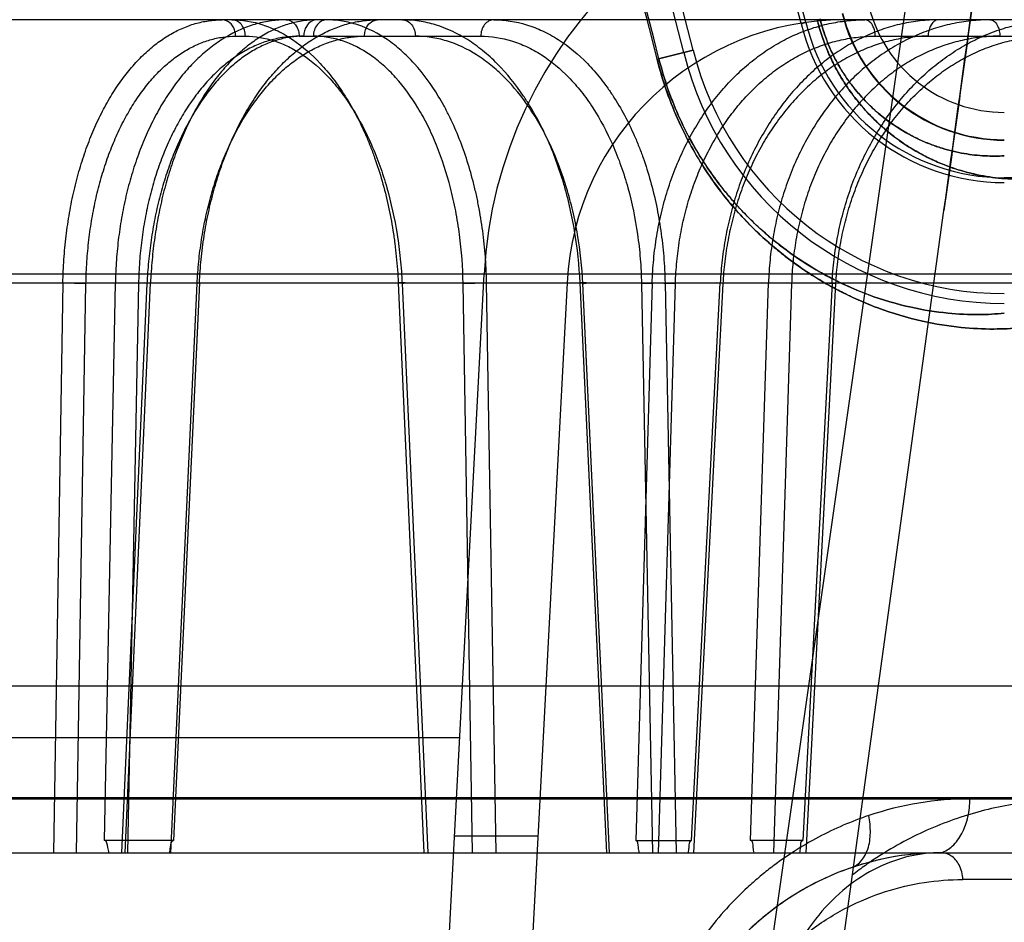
# Model space of a CAD drawing. Header units: millimetres. Extents: x 0 to 297, y 0 to 210.
# Tile 433 of 446: x 243.126 to 243.285, y 161.194 to 161.341. Entities that reach past the tile are written whole.
import ezdxf

# ---------------------------------------------------------------- set-up
doc = ezdxf.new("R2010")
doc.units = ezdxf.units.MM
doc.header["$LTSCALE"] = 16.335
doc.layers.get('0').update_dxf_attribs({"linetype": 'CONTINUOUS'})
for name, color, linetype in [('AXES_REF', 7, 'CONTINUOUS'), ('INTFCLR_1', 7, 'CONTINUOUS'), ('INTFCLR_144815', 7, 'CONTINUOUS'), ('INTFCLR_72935', 7, 'CONTINUOUS')]:
    doc.layers.add(name, color=color, linetype=linetype)

msp = doc.modelspace()

# ---------------------------------------------------------------- linework, layer by layer
at = {"color": 7, "linetype": 'Continuous'}
for radius in [8.7262453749, 8.7255, 8.6696226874]:
    msp.add_circle((241.415033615, 154.4105885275), radius, dxfattribs=at)
msp.add_arc((241.415033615, 154.4105885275), 8.64, 278.2771290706, 261.7228709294, dxfattribs=at)
at = {"layer": 'AXES_REF', "color": 9, "linetype": 'Continuous'}
msp.add_arc((241.415033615, 154.4105885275), 7.9600610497, 94.4118118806, 85.5881881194, dxfattribs=at)
at = {"layer": 'INTFCLR_1', "color": 9, "linetype": 'Continuous'}
for p, q in [((243.2532778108, 161.3401731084), (243.2525135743, 161.3399835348)), ((243.2291984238, 161.3342000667), (243.2350430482, 161.3356498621))]:
    msp.add_line(p, q, dxfattribs=at)
for centre, radius, start, end in [((242.7832852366, 161.2235885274), 0.5439220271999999, 4.2349584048, 43.61014177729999), ((242.7832852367, 161.2235885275), 0.459427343, 13.9313770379, 41.16544983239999), ((242.7832852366, 161.2235885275), 0.4597294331, 13.9313763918, 41.1654492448), ((243.285460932, 161.3481563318), 0.0270771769, 193.9313763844, 270.0000000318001), ((243.285460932, 161.3481563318), 0.0225778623, 193.931376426, 269.9999999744)]:
    msp.add_arc(centre, radius, start, end, dxfattribs=at)
at = {"layer": 'INTFCLR_1', "color": 6, "linetype": 'Continuous'}
for centre, radius, start, end in [((242.7832852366, 161.2235885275), 0.5394259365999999, 10.8985890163, 42.7086480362), ((242.7832852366, 161.2235885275), 0.4834490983, 13.9313766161, 41.16544924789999), ((242.7832852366, 161.2235885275), 0.4842364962, 13.9313763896, 41.16544924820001), ((242.7832852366, 161.2235885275), 0.4654490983, 13.9313761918, 41.1654492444), ((242.7832852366, 161.2235885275), 0.4638621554, 13.9313763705, 41.1654492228), ((243.285460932, 161.3481563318), 0.0331584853, 193.9313762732, 270.0000001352), ((243.285460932, 161.3481563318), 0.0339458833, 193.93137305, 270.0000005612), ((243.285460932, 161.3481563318), 0.0535328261, 193.9313764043, 269.9999999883), ((243.285460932, 161.3481563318), 0.0519458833, 193.9313780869, 270.0000003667)]:
    msp.add_arc(centre, radius, start, end, dxfattribs=at)
at = {"layer": 'INTFCLR_1', "color": 9, "linetype": 'Continuous'}
for points, knots in [([(243.2551279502, 161.340632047), (243.2553432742, 161.3397640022), (243.2558354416, 161.3380661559), (243.2567508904, 161.3356329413), (243.2577973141, 161.3333768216), (243.2589362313, 161.3313169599), (243.260131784, 161.3294589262), (243.2617223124, 161.327297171), (243.2633908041, 161.3253938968), (243.2651041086, 161.3237319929), (243.2667202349, 161.3223132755), (243.2694142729, 161.3202592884), (243.2725931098, 161.3184142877), (243.275722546, 161.3170567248), (243.2785740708, 161.3160546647), (243.2819874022, 161.3152178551), (243.2859124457, 161.314752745), (243.2884359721, 161.3147408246), (243.289646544, 161.3148015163)], [0, 0, 0, 0, 0.0574620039, 0.1134387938, 0.166877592, 0.2171065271, 0.2645507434, 0.3087290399, 0.3894613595, 0.4267760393, 0.4620386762, 0.5275743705, 0.6441857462, 0.6969909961, 0.7465939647, 0.8382414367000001, 0.9221232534, 1, 1, 1, 1]), ([(243.2555946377, 161.3407478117), (243.2557809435, 161.3399967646), (243.2562071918, 161.3385279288), (243.2570003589, 161.3364233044), (243.2579077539, 161.3344723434), (243.2588954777, 161.3326917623), (243.2599325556, 161.3310863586), (243.2613119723, 161.3292197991), (243.2627590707, 161.3275776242), (243.2642447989, 161.3261451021), (243.2656460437, 161.3249231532), (243.2679807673, 161.3231566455), (243.2707335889, 161.3215744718), (243.2734425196, 161.3204161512), (243.2759079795, 161.3195639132), (243.2788573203, 161.3188597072), (243.2822437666, 161.3184811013), (243.2844184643, 161.3184866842), (243.285460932, 161.318546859)], [0, 0, 0, 0, 0.05754868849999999, 0.1136049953, 0.167112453, 0.2174228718, 0.2649197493, 0.309146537, 0.3899516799, 0.4273016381, 0.4625873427, 0.5281651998, 0.6447842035, 0.6975091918, 0.7471243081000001, 0.8386489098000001, 0.9223420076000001, 1, 1, 1, 1]), ([(243.2291984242, 161.3342000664), (243.2296443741, 161.3324022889), (243.2306805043, 161.3289395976), (243.2326541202, 161.3240484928), (243.2349015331, 161.3196393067), (243.2373203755, 161.3157247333), (243.2398074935, 161.3123083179), (243.2430146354, 161.3084918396), (243.2463032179, 161.3052425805), (243.249617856, 161.3024911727), (243.2526807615, 161.3002097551), (243.2563947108, 161.2978426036), (243.2607326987, 161.2955985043), (243.2659124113, 161.2934348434), (243.27178432, 161.2916909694), (243.2781212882, 161.2906613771), (243.2834453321, 161.2903927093), (243.2866561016, 161.2905448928), (243.2880952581, 161.2906853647)], [0, 0, 0, 0, 0.06983020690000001, 0.1360165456, 0.1985856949, 0.2561722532, 0.3093207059, 0.3577512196, 0.4440024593, 0.4831205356, 0.5200948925, 0.5879287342, 0.6488908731, 0.7039975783, 0.7993757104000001, 0.8790225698, 0.9454860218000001, 1, 1, 1, 1]), ([(243.2294916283, 161.3342727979), (243.2299153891, 161.3325643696), (243.2309003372, 161.3292738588), (243.2327769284, 161.3246265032), (243.2349142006, 161.320437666), (243.2372147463, 161.3167191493), (243.2395801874, 161.3134745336), (243.2426304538, 161.3098509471), (243.2457579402, 161.3067670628), (243.2489099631, 161.3041568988), (243.2518226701, 161.3019933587), (243.2553533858, 161.2997501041), (243.2594774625, 161.2976256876), (243.2643997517, 161.2955804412), (243.2699790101, 161.2939370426), (243.2759967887, 161.2929764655), (243.2810503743, 161.2927372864), (243.2840958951, 161.2928967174), (243.285460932, 161.2930348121)], [0, 0, 0, 0, 0.0698671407, 0.1360883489, 0.1986819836, 0.2562926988, 0.3094735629, 0.3579124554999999, 0.4441892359, 0.4833221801, 0.5202930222, 0.5881501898, 0.6490914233, 0.7042036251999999, 0.7995434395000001, 0.8791525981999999, 0.9455413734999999, 1, 1, 1, 1])]:
    msp.add_open_spline(points, degree=3, knots=knots, dxfattribs=at)
at = {"layer": 'INTFCLR_144815', "color": 9, "linetype": 'Continuous'}
for p, q in [((243.3513326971, 161.9152143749), (243.1881224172, 160.7740740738)), ((243.3624388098, 161.3405885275), (242.2998029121, 161.3405885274)), ((243.1608839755, 161.337935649), (243.1624537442, 161.337935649)), ((243.1711793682, 161.337935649), (243.200604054, 161.337935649)), ((243.2645444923, 161.337935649), (243.3171466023, 161.337935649)), ((243.1930183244, 160.7106071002), (243.275686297, 161.3096670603)), ((243.4618767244, 161.2993567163), (242.1883356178, 161.2993567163)), ((242.2666078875, 161.2979436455), (243.4021428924, 161.2979436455)), ((243.13288701, 161.2979436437), (243.131352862, 161.2055885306)), ((243.135097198, 161.2055885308), (243.1366241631, 161.2978494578)), ((243.1396328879, 161.2075519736), (243.1413800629, 161.2979436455)), ((243.1465110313, 161.2978494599), (243.1423783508, 161.2055885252)), ((243.1429474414, 161.205588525), (243.1470788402, 161.2979436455)), ((243.1451429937, 161.2978494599), (243.1433653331, 161.2055885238)), ((243.150359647, 161.2055885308), (243.1546403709, 161.2978494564)), ((243.1550100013, 161.2979436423), (243.1508213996, 161.2075519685)), ((243.1872300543, 161.2979436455), (243.1913954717, 161.2055885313)), ((243.1878569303, 161.2978494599), (243.1920128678, 161.2055885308)), ((243.1977437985, 161.2978494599), (243.2015400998, 161.2979436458)), ((243.1992940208, 161.2055885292), (243.1977437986, 161.2978494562)), ((243.2030867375, 161.2055885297), (243.2015400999, 161.297943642)), ((243.2210262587, 161.2055885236), (243.2167092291, 161.2979436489)), ((243.221447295, 161.205588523), (243.2171397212, 161.2978494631)), ((243.2283926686, 161.2979436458), (243.2257161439, 161.2075519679)), ((243.22665143, 161.2978494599), (243.230469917, 161.2979436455)), ((243.22665143, 161.2978494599), (243.2284532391, 161.2055885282)), ((243.2294338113, 161.2055885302), (243.2321610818, 161.2978494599)), ((243.230469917, 161.2979436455), (243.2322686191, 161.2055885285)), ((243.2347764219, 161.2075519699), (243.2394299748, 161.2979436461)), ((243.2398519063, 161.2978494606), (243.2350976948, 161.2055885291)), ((243.2443451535, 161.2075519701), (243.2472372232, 161.2979436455)), ((243.2509811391, 161.2978494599), (243.2480335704, 161.2055885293)), ((243.2575460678, 161.2979436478), (243.2528074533, 161.2075519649)), ((243.2533236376, 161.2055885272), (243.2581643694, 161.2978494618)), ((243.1972033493, 161.2242167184), (242.3693671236, 161.2242167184)), ((243.5418815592, 161.2145099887), (243.0897510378, 161.2145099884)), ((243.568879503, 161.2142743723), (243.1006427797, 161.2142743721)), ((243.2798927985, 161.2143060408), (243.3283136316, 161.2143060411)), ((242.0766476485, 161.2055885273), (243.5328819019, 161.2055885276)), ((243.4634203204, 161.2012455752), (243.2787345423, 161.2012455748))]:
    msp.add_line(p, q, dxfattribs=at)
at = {"layer": 'INTFCLR_144815', "color": 6, "linetype": 'Continuous'}
for p, q in [((243.1702852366, 160.7105885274), (243.2011412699, 161.2993567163)), ((243.1328870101, 161.2979436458), (243.1366241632, 161.2978494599)), ((243.1451429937, 161.2978494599), (243.1413800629, 161.2979436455)), ((243.1550100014, 161.2979436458), (243.1540853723, 161.2979245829)), ((243.2145857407, 161.2979436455), (243.1837850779, 160.7102319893)), ((243.2283926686, 161.2979436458), (243.2321610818, 161.2978494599)), ((243.2398519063, 161.2978494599), (243.2388884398, 161.2979369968)), ((243.2509811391, 161.2978494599), (243.2472372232, 161.2979436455)), ((243.2570763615, 161.2979311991), (243.2581643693, 161.2978494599)), ((243.2913696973, 161.2325885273), (242.3409561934, 161.2325885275)), ((243.1963704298, 161.2083236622), (243.2098889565, 161.2083236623)), ((243.1508214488, 161.2075519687), (243.1396329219, 161.2075519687)), ((243.2257161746, 161.2075519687), (243.2347764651, 161.2075519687)), ((243.252807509, 161.2075519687), (243.2443451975, 161.2075519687))]:
    msp.add_line(p, q, dxfattribs=at)
for centre, radius, start, end in [((243.2730425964, 161.2955885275), 0.07200000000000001, 89.99999998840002, 176.9999999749), ((243.2595240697, 161.2955885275), 0.045, 90.0000000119, 176.9999999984)]:
    msp.add_arc(centre, radius, start, end, dxfattribs=at)
at = {"layer": 'INTFCLR_144815', "color": 9, "linetype": 'Continuous'}
for centre, radius, start, end in [((243.279897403, 161.1630160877), 0.0512899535, 90.00514370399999, 108.6480614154), ((243.2752484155, 161.1605885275), 0.045, 90.000000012, 176.0000000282)]:
    msp.add_arc(centre, radius, start, end, dxfattribs=at)
at = {"layer": 'INTFCLR_144815', "color": 7, "linetype": 'Continuous'}
for points, knots in [([(243.3513326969, 161.9152143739), (243.3516979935, 161.9152215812), (243.3518975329, 161.9141590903), (243.3520316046, 161.9131961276), (243.3520959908, 161.9120472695), (243.3521277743, 161.9107674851), (243.3521256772, 161.9093626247), (243.3520935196, 161.9077661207), (243.3520379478, 161.9061213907), (243.3519710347, 161.9046226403), (243.3519014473, 161.9032722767), (243.3518319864, 161.9020406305), (243.351745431, 161.9006263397), (243.351646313, 161.8991231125), (243.3515359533, 161.8975485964), (243.3514138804, 161.8958929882), (243.351269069, 161.8940196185), (243.3510969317, 161.89189107), (243.3509024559, 161.889585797), (243.3506830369, 161.887079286), (243.3504353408, 161.8843432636), (243.3501573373, 161.8813690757), (243.3498449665, 161.8781210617), (243.3494898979, 161.8745245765), (243.3490873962, 161.8705505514), (243.3486390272, 161.86622612), (243.348137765, 161.8614927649), (243.3475555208, 161.8561053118), (243.3469101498, 161.8502516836), (243.3461916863, 161.8438499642), (243.3453860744, 161.8367875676), (243.3444482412, 161.8286979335), (243.343389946, 161.8197102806), (243.3421846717, 161.8096199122), (243.3408188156, 161.7983411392), (243.339238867, 161.7854656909), (243.3374436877, 161.7710172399), (243.335393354, 161.7547070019), (243.3330668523, 161.7364005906), (243.3304943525, 161.7163628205), (243.3276781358, 161.6946250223), (243.3246668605, 161.6715699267), (243.3214370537, 161.6470216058), (243.3180372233, 161.6213492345), (243.3144762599, 161.5946169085), (243.3107762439, 161.5669849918), (243.3069096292, 161.538243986), (243.3028510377, 161.5082054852), (243.2986281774, 161.4770757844), (243.2942976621, 161.4452692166), (243.2898766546, 161.4129057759), (243.2853271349, 161.3797039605), (243.2805814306, 161.3451712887), (243.2773455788, 161.3216911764), (243.2756862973, 161.3096670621)], [0, 0, 0, 0, 0.0017950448, 0.0035513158, 0.0054803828, 0.007243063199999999, 0.0098972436, 0.012360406, 0.0150941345, 0.0179803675, 0.0197314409, 0.0217371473, 0.0240410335, 0.0266927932, 0.0291384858, 0.0317955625, 0.0348488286, 0.0383697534, 0.04228720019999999, 0.0462147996, 0.0507312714, 0.0557841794, 0.06089060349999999, 0.0667623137, 0.0735395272, 0.0805147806, 0.08812203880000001, 0.0969244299, 0.1071373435, 0.1170550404, 0.1285733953, 0.1420597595, 0.1570654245, 0.1730346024, 0.1919859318, 0.2128826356, 0.236765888, 0.2635166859, 0.2936451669, 0.3274283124, 0.3627698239, 0.4013350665, 0.4416596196, 0.4844146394, 0.5285641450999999, 0.5741551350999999, 0.6213813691, 0.6710402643, 0.7230746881, 0.7757217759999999, 0.8287470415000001, 0.8835523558, 0.9403659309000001, 1, 1, 1, 1]), ([(243.2756862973, 161.3096670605), (243.2771981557, 161.3206191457), (243.2800327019, 161.3411873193), (243.2840236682, 161.3702054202), (243.2875313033, 161.3957694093), (243.2906323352, 161.4184185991), (243.2933938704, 161.4386295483), (243.2958573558, 161.4566938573), (243.2980836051, 161.4730473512), (243.3001213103, 161.4880422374), (243.3019812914, 161.5017539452), (243.3036534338, 161.5141020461), (243.305132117, 161.5250387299), (243.3064504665, 161.5348034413), (243.307627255, 161.5435315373), (243.3086739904, 161.5513058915), (243.3096072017, 161.5582454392), (243.3104447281, 161.5644802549), (243.3111911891, 161.5700426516), (243.3118696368, 161.5751026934), (243.3124752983, 161.5796234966), (243.3130171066, 161.5836706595), (243.3135079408, 161.587339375), (243.3139533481, 161.5906705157), (243.3143597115, 161.5937113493), (243.3147260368, 161.5964538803), (243.3150613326, 161.5989652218), (243.3153685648, 161.6012673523), (243.3156491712, 161.6033707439), (243.3159156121, 161.6053686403), (243.3161646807, 161.6072369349), (243.3163738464, 161.6088064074), (243.3165912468, 161.6104380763), (243.3167403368, 161.6115573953), (243.316838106, 161.612291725)], [0, 0, 0, 0, 0.1086009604, 0.2039477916, 0.2877238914, 0.3620651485, 0.4285031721, 0.4880977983, 0.5411506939, 0.5906228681, 0.6367442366, 0.6770723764, 0.71302358, 0.7451511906, 0.7738599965, 0.7995341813, 0.8222066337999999, 0.8426397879, 0.8613279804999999, 0.8773350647, 0.8927886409, 0.9061319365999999, 0.9174444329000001, 0.9291470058, 0.9391444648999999, 0.9475796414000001, 0.9563257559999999, 0.9640319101, 0.9703936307, 0.9771701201, 0.9838307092, 0.9889079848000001, 0.9927231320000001, 1, 1, 1, 1]), ([(243.2752483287, 161.2055885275), (243.2723774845, 161.2055885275), (243.2680212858, 161.2051696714), (243.2630710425, 161.203953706), (243.260238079, 161.2030313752), (243.2573876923, 161.2019421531), (243.2538567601, 161.2002725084), (243.2497314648, 161.1977633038), (243.2463769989, 161.1951826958), (243.2437453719, 161.1927637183), (243.2418778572, 161.1908540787), (243.2406565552, 161.1896285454), (243.2401642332, 161.1890243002)], [0, 0, 0, 0, 0.2151903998, 0.3254198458, 0.3816342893, 0.4384111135, 0.5540668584, 0.6738371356, 0.7996837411, 0.8705986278, 0.9415769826, 1, 1, 1, 1])]:
    msp.add_open_spline(points, degree=3, knots=knots, dxfattribs=at)
at = {"layer": 'INTFCLR_144815', "color": 6, "linetype": 'Continuous'}
for points, knots in [([(243.1328869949, 161.2979436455), (243.1329091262, 161.2992153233), (243.1330170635, 161.3017579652), (243.1333713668, 161.3055477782), (243.1339184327, 161.3092836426), (243.1346512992, 161.3129095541), (243.1355592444, 161.3163849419), (243.1366306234, 161.3196865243), (243.1378613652, 161.3228107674), (243.1392461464, 161.3257437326), (243.1407710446, 161.3284559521), (243.1424224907, 161.3309269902), (243.1441885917, 161.3331438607), (243.1460633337, 161.335099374), (243.1480318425, 161.3367763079), (243.1500749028, 161.3381592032), (243.1521702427, 161.3392378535), (243.1543088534, 161.3400124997), (243.1564886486, 161.3404829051), (243.1579632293, 161.3405885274), (243.1586999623, 161.3405885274)], [0, 0, 0, 0, 0.0700699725, 0.1401357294, 0.2096107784, 0.2779828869, 0.3438305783, 0.4073959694, 0.4690980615, 0.5287008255, 0.5859448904, 0.6403606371, 0.6922650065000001, 0.7418979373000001, 0.7893762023, 0.8344645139, 0.8775150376, 0.9188803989, 0.9594118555, 1, 1, 1, 1]), ([(243.1690813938, 161.3405885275), (243.1682792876, 161.3405885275), (243.1666589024, 161.3404784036), (243.1642480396, 161.33998126), (243.161866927, 161.3391507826), (243.1595527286, 161.3379987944), (243.1573303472, 161.3365441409), (243.1552115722, 161.3348037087), (243.1532003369, 161.3327848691), (243.1513074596, 161.3304989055), (243.1495528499, 161.3279718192), (243.1479478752, 161.325225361), (243.1464998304, 161.3222778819), (243.1452137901, 161.3191410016), (243.1441020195, 161.31584442), (243.143173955, 161.3124221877), (243.1424352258, 161.3089112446), (243.141884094, 161.3053245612), (243.1415197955, 161.3016626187), (243.141405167, 161.2991919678), (243.1413800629, 161.2979436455)], [0, 0, 0, 0, 0.0431874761, 0.08713207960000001, 0.1321593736, 0.1785828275, 0.2259719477, 0.2748702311, 0.3259539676, 0.3791729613, 0.4344645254, 0.4914176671, 0.5502883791, 0.6111389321, 0.6738277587, 0.7374862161, 0.8019459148, 0.8669041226, 0.9327735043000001, 1, 1, 1, 1]), ([(243.1740870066, 161.3405885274), (243.1733342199, 161.3405885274), (243.1718089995, 161.3404774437), (243.1695379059, 161.339978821), (243.1672882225, 161.3391472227), (243.1650940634, 161.3379946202), (243.1629779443, 161.3365398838), (243.1609509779, 161.334799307), (243.159017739, 161.3327804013), (243.1571887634, 161.3304945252), (243.1554829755, 161.3279674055), (243.1539113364, 161.3252210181), (243.152481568, 161.3222734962), (243.1511988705, 161.3191363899), (243.1500755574, 161.3158395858), (243.1491208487, 161.3124174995), (243.1483410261, 161.3089079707), (243.1477353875, 161.3053235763), (243.1473029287, 161.3016636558), (243.147133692, 161.2991928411), (243.1470788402, 161.2979436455)], [0, 0, 0, 0, 0.0411067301, 0.0831661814, 0.1265690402, 0.1716805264, 0.2181575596, 0.2664977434, 0.3173216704, 0.3705744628, 0.4261667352, 0.4836460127, 0.5432196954, 0.604927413, 0.6686008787, 0.7333013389, 0.7988331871, 0.864827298, 0.9317205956, 1, 1, 1, 1]), ([(243.1550100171, 161.2979436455), (243.1550680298, 161.2992166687), (243.1552522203, 161.3017620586), (243.15573426, 161.3055520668), (243.1564220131, 161.3092870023), (243.1573066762, 161.3129121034), (243.1583749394, 161.3163880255), (243.159614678, 161.3196922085), (243.1610215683, 161.3228193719), (243.1625890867, 161.3257544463), (243.1643006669, 161.3284673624), (243.1661409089, 161.3309383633), (243.1680972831, 161.333154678), (243.1701632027, 161.33510917), (243.1723217, 161.3367843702), (243.1745509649, 161.3381650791), (243.1768261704, 161.3392412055), (243.1791381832, 161.3400135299), (243.1814858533, 161.3404827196), (243.18307038, 161.3405885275), (243.183862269, 161.3405885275)], [0, 0, 0, 0, 0.0680187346, 0.1361392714, 0.2038252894, 0.2706156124, 0.3351967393, 0.397803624, 0.4588624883, 0.5180930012, 0.5752619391, 0.6299159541, 0.6823660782, 0.7328580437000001, 0.7814916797, 0.8279517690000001, 0.8725425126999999, 0.9155298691, 0.9577325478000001, 1, 1, 1, 1]), ([(243.2283926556, 161.2979436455), (243.228431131, 161.2992167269), (243.2285926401, 161.3017644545), (243.2290895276, 161.3055576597), (243.2298413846, 161.3092958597), (243.230838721, 161.3129240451), (243.2320671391, 161.316402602), (243.2335119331, 161.3197090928), (243.2351689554, 161.3228409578), (243.2370286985, 161.3257787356), (243.2390716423, 161.3284926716), (243.2412773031, 161.3309613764), (243.2436324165, 161.3331751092), (243.2461293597, 161.3351272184), (243.2487464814, 161.3367993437), (243.2514579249, 161.3381765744), (243.254231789, 161.3392486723), (243.2570567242, 161.3400173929), (243.2599317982, 161.3404838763), (243.2618716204, 161.3405885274), (243.2628455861, 161.3405885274)], [0, 0, 0, 0, 0.0631976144, 0.1265589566, 0.1896844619, 0.2522453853, 0.3131073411, 0.3725758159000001, 0.4311278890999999, 0.4887472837, 0.5449165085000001, 0.599488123, 0.6528112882, 0.7050835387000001, 0.7565270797, 0.8066698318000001, 0.8557317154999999, 0.9038293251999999, 0.9516729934, 1, 1, 1, 1]), ([(243.274814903, 161.3405885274), (243.2738218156, 161.3405885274), (243.27182002, 161.3404787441), (243.2688327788, 161.3399842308), (243.2658720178, 161.3391577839), (243.2629827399, 161.3380100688), (243.260196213, 161.3365592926), (243.2575286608, 161.3348221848), (243.2549857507, 161.3328057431), (243.2525815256, 161.3305209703), (243.250341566, 161.3279939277), (243.248280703, 161.3252468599), (243.2464091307, 161.3222982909), (243.2447335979, 161.3191598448), (243.2432699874, 161.315861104), (243.2420304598, 161.3124364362), (243.2410229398, 161.3089230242), (243.2402464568, 161.3053338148), (243.2397000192, 161.3016694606), (243.2394935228, 161.2991935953), (243.2394299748, 161.2979436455)], [0, 0, 0, 0, 0.0489165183, 0.09851922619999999, 0.1488646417, 0.2000363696, 0.2513763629, 0.3033548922, 0.3566009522, 0.4110109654, 0.4665169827, 0.5227420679, 0.579989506, 0.6383742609, 0.6978243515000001, 0.7575985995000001, 0.8176298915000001, 0.8777250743, 0.938351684, 1, 1, 1, 1]), ([(243.2831529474, 161.3405885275), (243.2821218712, 161.3405885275), (243.2800467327, 161.3404792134), (243.2769525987, 161.3399853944), (243.2738922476, 161.3391597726), (243.2709120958, 161.338012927), (243.2680446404, 161.3365627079), (243.2653066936, 161.3348259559), (243.2627037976, 161.3328097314), (243.2602502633, 161.3305249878), (243.2579723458, 161.3279977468), (243.2558853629, 161.3252501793), (243.2539993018, 161.3223010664), (243.252320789, 161.3191620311), (243.2508657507, 161.315862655), (243.2496465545, 161.3124372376), (243.2486707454, 161.3089230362), (243.2479363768, 161.3053331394), (243.2474423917, 161.3016681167), (243.2472779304, 161.2991929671), (243.2472372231, 161.2979436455)], [0, 0, 0, 0, 0.0502737, 0.1011002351, 0.1525041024, 0.2045410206, 0.2565222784, 0.3089261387, 0.3623936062, 0.4168290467, 0.4721774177, 0.5280823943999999, 0.5848720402, 0.6426851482, 0.7014740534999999, 0.7605299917, 0.8198131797, 0.8791592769, 0.9390526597, 1, 1, 1, 1]), ([(243.2575460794, 161.2979436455), (243.2576121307, 161.2992177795), (243.2578324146, 161.3017681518), (243.2584276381, 161.3055620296), (243.2592880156, 161.3093007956), (243.2604024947, 161.312929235), (243.2617544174, 161.3164079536), (243.2633283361, 161.3197145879), (243.2651201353, 161.3228464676), (243.2671194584, 161.3257839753), (243.2693050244, 161.3284973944), (243.2716548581, 161.3309655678), (243.2741551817, 161.3331786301), (243.2767979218, 161.3351299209), (243.2795599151, 161.3368011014), (243.2824136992, 161.3381775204), (243.2853259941, 161.3392490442), (243.2882852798, 161.3400173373), (243.2912906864, 161.3404836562), (243.2933159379, 161.3405885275), (243.2943322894, 161.3405885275)], [0, 0, 0, 0, 0.0617823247, 0.1238447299, 0.1858195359, 0.247403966, 0.3074912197, 0.3663888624, 0.4245774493, 0.4820469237, 0.5382776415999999, 0.5931090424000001, 0.6468783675, 0.699766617, 0.7519718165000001, 0.8029757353, 0.8529596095, 0.9020028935, 0.950783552, 1, 1, 1, 1]), ([(243.1465110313, 161.2978494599), (243.1463482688, 161.2978639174), (243.1455219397, 161.2980064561), (243.1467287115, 161.2979509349), (243.1470788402, 161.2979436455)], [0, 0, 0, 0, 0.3181480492, 1, 1, 1, 1]), ([(243.1403445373, 161.2055885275), (243.1402922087, 161.2058659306), (243.1401150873, 161.2064418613), (243.140051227, 161.2075519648), (243.1396329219, 161.2075519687)], [0, 0, 0, 0, 0.4029335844, 1, 1, 1, 1]), ([(243.1501659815, 161.2055885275), (243.1502137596, 161.2058806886), (243.1503747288, 161.2064473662), (243.1504227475, 161.2075519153), (243.1508214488, 161.2075519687)], [0, 0, 0, 0, 0.4261171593, 1, 1, 1, 1]), ([(243.226304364, 161.2055885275), (243.2262582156, 161.205880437), (243.2260911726, 161.2064334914), (243.226107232, 161.2075519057), (243.2257161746, 161.2075519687)], [0, 0, 0, 0, 0.4304372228, 1, 1, 1, 1]), ([(243.2342576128, 161.2055885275), (243.2342927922, 161.2058653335), (243.2344421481, 161.2064179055), (243.2343755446, 161.207551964), (243.2347764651, 161.2075519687)], [0, 0, 0, 0, 0.4103703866, 1, 1, 1, 1]), ([(243.2448982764, 161.2055885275), (243.2448569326, 161.2058654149), (243.2446924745, 161.2064188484), (243.2447479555, 161.2075519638), (243.2443451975, 161.2075519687)], [0, 0, 0, 0, 0.4100643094, 1, 1, 1, 1]), ([(243.2523266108, 161.2055885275), (243.2523607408, 161.2058801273), (243.2525080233, 161.2064225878), (243.2524244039, 161.2075519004), (243.252807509, 161.2075519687)], [0, 0, 0, 0, 0.4338589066, 1, 1, 1, 1])]:
    msp.add_open_spline(points, degree=3, knots=knots, dxfattribs=at)
at = {"layer": 'INTFCLR_144815', "color": 9, "linetype": 'Continuous'}
for points, knots in [([(243.1608839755, 161.337935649), (243.1608800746, 161.3382118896), (243.1608064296, 161.3387488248), (243.1605018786, 161.3394830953), (243.1599006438, 161.3402626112), (243.15916753, 161.3405885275), (243.1586999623, 161.3405885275)], [0, 0, 0, 0, 0.2204573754, 0.4271687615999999, 0.6268889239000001, 1, 1, 1, 1]), ([(243.160269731, 161.3405885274), (243.1619545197, 161.3405885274), (243.1645384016, 161.340154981), (243.1673373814, 161.3389982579), (243.1689289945, 161.3381406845), (243.1713897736, 161.3365938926), (243.1740584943, 161.3342339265), (243.1763833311, 161.3314595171), (243.177685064, 161.3296703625), (243.1796424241, 161.326713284), (243.1813154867, 161.3234801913), (243.1827307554, 161.3200617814), (243.1836469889, 161.3176138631), (243.185077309, 161.3131196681), (243.1860929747, 161.3084455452), (243.1866868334, 161.3043324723), (243.1870126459, 161.3015052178), (243.1871669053, 161.2993707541), (243.1872300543, 161.2979436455)], [0, 0, 0, 0, 0.0921205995, 0.1402279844, 0.1652391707, 0.1908878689, 0.29907158, 0.3579245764, 0.3886717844, 0.4199967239, 0.5517927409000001, 0.5866770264, 0.6223092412, 0.6946708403, 0.8444081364, 0.8830678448, 0.9218924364, 1, 1, 1, 1]), ([(243.1624537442, 161.337935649), (243.1624490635, 161.3382671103), (243.1623392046, 161.3389423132), (243.1618695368, 161.3398329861), (243.1611356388, 161.340445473), (243.1605422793, 161.3405885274), (243.160269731, 161.3405885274)], [0, 0, 0, 0, 0.2633875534, 0.5341311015, 0.7834477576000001, 1, 1, 1, 1]), ([(243.1690813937, 161.3405885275), (243.1694041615, 161.3405885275), (243.1700939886, 161.3403683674), (243.1707476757, 161.3396320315), (243.171098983, 161.3387801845), (243.1711754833, 161.3382220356), (243.1711793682, 161.337935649)], [0, 0, 0, 0, 0.2610990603, 0.5502597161, 0.7683097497, 1, 1, 1, 1]), ([(243.1740870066, 161.3405885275), (243.1737520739, 161.3405885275), (243.1730421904, 161.3403736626), (243.1723553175, 161.3396379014), (243.1719872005, 161.33878239), (243.1719070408, 161.3382222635), (243.1719029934, 161.337935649)], [0, 0, 0, 0, 0.266393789, 0.5562745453, 0.7720140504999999, 1, 1, 1, 1]), ([(243.1756567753, 161.3405885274), (243.175384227, 161.3405885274), (243.1747908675, 161.340445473), (243.1740569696, 161.3398329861), (243.1735873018, 161.3389423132), (243.1734774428, 161.3382671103), (243.1734727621, 161.337935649)], [0, 0, 0, 0, 0.2165522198, 0.465868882, 0.7366124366, 1, 1, 1, 1]), ([(243.2015401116, 161.2979436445), (243.2014905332, 161.3007593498), (243.2011850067, 161.3049540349), (243.2004078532, 161.3097709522), (243.199849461, 161.3124507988), (243.198926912, 161.3162782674), (243.1975414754, 161.3205568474), (243.1957344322, 161.3245743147), (243.1946191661, 161.3267046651), (243.1929456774, 161.3296039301), (243.1910184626, 161.3322702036), (243.1888215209, 161.3345771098), (243.1873838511, 161.3359268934), (243.1848381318, 161.3379345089), (243.1819766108, 161.3394122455), (243.1794406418, 161.3401426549), (243.1777730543, 161.3404843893), (243.1765004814, 161.3405885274), (243.1756567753, 161.3405885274)], [0, 0, 0, 0, 0.1551001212, 0.2309788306, 0.2686075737, 0.3058323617, 0.447819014, 0.5153601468, 0.5482489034, 0.5802044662, 0.6997574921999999, 0.7279961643, 0.7556042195, 0.8082937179, 0.906320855, 0.9300781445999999, 0.9535325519, 1, 1, 1, 1]), ([(243.1817642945, 161.337935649), (243.181768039, 161.3382116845), (243.1818382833, 161.3387467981), (243.1821299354, 161.3394798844), (243.1827004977, 161.3402545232), (243.1834104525, 161.3405885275), (243.1838622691, 161.3405885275)], [0, 0, 0, 0, 0.224093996, 0.4331598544, 0.633235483, 1, 1, 1, 1]), ([(243.2167092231, 161.2979436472), (243.2165796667, 161.3007649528), (243.2161377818, 161.3049665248), (243.2151783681, 161.3097747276), (243.2145097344, 161.3124526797), (243.2134172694, 161.3162913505), (243.2118150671, 161.3205761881), (243.2097823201, 161.324579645), (243.2085349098, 161.3267070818), (243.2066599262, 161.3296197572), (243.2045249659, 161.3322846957), (243.2021280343, 161.334579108), (243.2005529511, 161.3359309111), (243.1977661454, 161.3379456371), (243.1946789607, 161.339414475), (243.1919583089, 161.3401427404), (243.190168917, 161.3404841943), (243.1888073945, 161.3405885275), (243.1879046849, 161.3405885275)], [0, 0, 0, 0, 0.150927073, 0.2250456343, 0.2618864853, 0.2983944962, 0.4383280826, 0.5053588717, 0.53813187, 0.5700682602, 0.6904940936, 0.7191856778, 0.7473372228, 0.8013450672, 0.9027166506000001, 0.927389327, 0.9517599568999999, 1, 1, 1, 1]), ([(243.1879046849, 161.3405885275), (243.1881670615, 161.3405885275), (243.1887426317, 161.340442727), (243.1894459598, 161.3398266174), (243.18989351, 161.3389383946), (243.1899981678, 161.3382667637), (243.1900026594, 161.337935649)], [0, 0, 0, 0, 0.2120103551, 0.4595230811, 0.7324219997, 1, 1, 1, 1]), ([(243.2027020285, 161.3405885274), (243.2024396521, 161.3405885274), (243.2018640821, 161.3404427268), (243.2011607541, 161.3398266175), (243.2007132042, 161.3389383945), (243.2006085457, 161.3382667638), (243.2006040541, 161.337935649)], [0, 0, 0, 0, 0.2120102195, 0.4595229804, 0.7324219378, 1, 1, 1, 1]), ([(243.2027020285, 161.3405885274), (243.2044994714, 161.3405885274), (243.2072433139, 161.3401633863), (243.2102349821, 161.339001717), (243.2119234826, 161.338142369), (243.2145040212, 161.336606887), (243.2173053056, 161.3342538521), (243.2197392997, 161.331464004), (243.2210897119, 161.3296720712), (243.2231036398, 161.3267241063), (243.2248150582, 161.3234883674), (243.2262437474, 161.3200625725), (243.2271597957, 161.3176153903), (243.2285710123, 161.3131228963), (243.2295352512, 161.3084452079), (243.2300606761, 161.3043321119), (243.2303334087, 161.3015041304), (243.2304409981, 161.2993699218), (243.2304699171, 161.2979436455)], [0, 0, 0, 0, 0.0967659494, 0.1466539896, 0.1724019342, 0.1986761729, 0.308236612, 0.3671749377, 0.3978274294, 0.4289742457, 0.5593456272, 0.5937296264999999, 0.6288132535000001, 0.6999763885, 0.8470702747, 0.8850494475, 0.9232001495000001, 1, 1, 1, 1]), ([(243.2645444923, 161.337935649), (243.2645414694, 161.3382108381), (243.2644857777, 161.3387391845), (243.2642229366, 161.3395631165), (243.2637395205, 161.3403139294), (243.2631253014, 161.3405885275), (243.2628455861, 161.3405885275)], [0, 0, 0, 0, 0.2411050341, 0.4612735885, 0.7549441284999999, 1, 1, 1, 1]), ([(243.2748149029, 161.3405885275), (243.2745479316, 161.3405885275), (243.2739530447, 161.3403365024), (243.2734564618, 161.3396049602), (243.2731791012, 161.3387710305), (243.2731191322, 161.3382210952), (243.2731159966, 161.337935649)], [0, 0, 0, 0, 0.2337804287, 0.5201910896, 0.7500264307, 1, 1, 1, 1]), ([(243.2831529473, 161.3405885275), (243.2834044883, 161.3405885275), (243.2839716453, 161.3403249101), (243.2844234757, 161.3395976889), (243.2846813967, 161.338768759), (243.2847367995, 161.338220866), (243.2847397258, 161.337935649)], [0, 0, 0, 0, 0.2252464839, 0.5111234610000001, 0.7445843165, 1, 1, 1, 1]), ([(243.1366241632, 161.2978494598), (243.1366437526, 161.2990335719), (243.1367410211, 161.3013921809), (243.1370627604, 161.3048992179), (243.1375582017, 161.3083421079), (243.1382226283, 161.311695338), (243.1390517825, 161.3149340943), (243.1400399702, 161.3180353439), (243.1411798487, 161.3209779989), (243.1424640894, 161.3237415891), (243.1438830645, 161.3263070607), (243.1454280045, 161.3286556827), (243.1470872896, 161.3307713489), (243.1488505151, 161.3326384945), (243.1507053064, 161.3342442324), (243.1526396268, 161.3355762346), (243.1546397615, 161.3366237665), (243.1566902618, 161.3373786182), (243.1587769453, 161.3378348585), (243.1601845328, 161.3379355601), (243.1608839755, 161.337935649)], [0, 0, 0, 0, 0.0693988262, 0.1382651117, 0.2062916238, 0.2731385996, 0.3384897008, 0.4021006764, 0.4637639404, 0.5232925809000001, 0.5805438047, 0.6354114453, 0.6878556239, 0.7379044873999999, 0.7856731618, 0.8313543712, 0.8752258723, 0.9176396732, 0.9590124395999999, 1, 1, 1, 1]), ([(243.1711793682, 161.337935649), (243.1704309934, 161.3379356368), (243.1689252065, 161.3378345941), (243.1666905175, 161.3373795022), (243.1644929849, 161.3366240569), (243.1623494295, 161.3355765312), (243.1602760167, 161.3342446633), (243.1582874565, 161.3326387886), (243.156396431, 161.3307712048), (243.1546159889, 161.3286547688), (243.152957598, 161.3263050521), (243.1514339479, 161.3237383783), (243.1500545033, 161.3209737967), (243.1488293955, 161.3180300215), (243.1477664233, 161.3149271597), (243.1468737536, 161.3116867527), (243.1461576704, 161.3083332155), (243.1456226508, 161.304892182), (243.1452733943, 161.3013885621), (243.145165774, 161.2990322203), (243.1451429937, 161.2978494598)], [0, 0, 0, 0, 0.0428598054, 0.0861260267, 0.1302454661, 0.1755806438, 0.2224378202, 0.2710811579, 0.3217017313, 0.3744176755, 0.4292702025, 0.4862292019, 0.5451979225, 0.6060681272, 0.668703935, 0.7329159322, 0.7984459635, 0.8649858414, 0.932250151, 1, 1, 1, 1]), ([(243.1719029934, 161.337935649), (243.1712014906, 161.3379355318), (243.1697872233, 161.3378340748), (243.1676870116, 161.3373767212), (243.1656152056, 161.3366209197), (243.1635857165, 161.3355725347), (243.1616139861, 161.3342396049), (243.1597141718, 161.3326330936), (243.1578987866, 161.3307654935), (243.1561803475, 161.3286495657), (243.1545695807, 161.3263005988), (243.1530786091, 161.3237347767), (243.151716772, 161.320970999), (243.1504941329, 161.318027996), (243.149418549, 161.3149258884), (243.1484982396, 161.311686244), (243.1477397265, 161.3083334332), (243.1471478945, 161.304893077), (243.1467278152, 161.3013900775), (243.1465640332, 161.2990328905), (243.1465110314, 161.2978494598)], [0, 0, 0, 0, 0.0407567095, 0.0820465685, 0.1244954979, 0.1685146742, 0.2144319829, 0.2624799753, 0.3128139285, 0.3655338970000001, 0.4206588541, 0.4781254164, 0.5377999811, 0.5995366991, 0.6631611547, 0.7284477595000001, 0.7951036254, 0.8627857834, 0.9311747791, 1, 1, 1, 1]), ([(243.1546403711, 161.2978494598), (243.1546953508, 161.299034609), (243.1548674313, 161.3013957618), (243.1553127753, 161.3049034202), (243.1559423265, 161.3083469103), (243.1567503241, 161.3117007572), (243.1577314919, 161.3149400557), (243.1588790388, 161.3180417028), (243.1601845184, 161.3209847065), (243.1616395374, 161.3237486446), (243.1632332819, 161.3263143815), (243.1649555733, 161.3286627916), (243.1667932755, 161.3307778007), (243.1687347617, 161.3326441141), (243.1707668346, 161.3342489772), (243.1728762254, 161.3355797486), (243.1750471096, 161.3366259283), (243.1772627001, 161.3373800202), (243.1795065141, 161.3378343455), (243.1810155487, 161.337935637), (243.1817642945, 161.337935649)], [0, 0, 0, 0, 0.06737779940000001, 0.1343722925, 0.2007081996, 0.2660758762, 0.3301850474, 0.3928123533, 0.4537711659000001, 0.5128970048, 0.5700590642, 0.6251471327, 0.6781122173, 0.7289825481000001, 0.7778651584, 0.8249141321, 0.8703389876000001, 0.9144084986, 0.9574782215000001, 1, 1, 1, 1]), ([(243.1624537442, 161.337935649), (243.1640394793, 161.3379355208), (243.1664714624, 161.3375282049), (243.169106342, 161.3364406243), (243.1706049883, 161.3356346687), (243.17292169, 161.3341807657), (243.1754348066, 161.3319625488), (243.1776249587, 161.329354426), (243.1788513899, 161.3276725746), (243.1806955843, 161.3248932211), (243.1822725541, 161.3218541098), (243.1836070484, 161.3186405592), (243.184470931, 161.3163395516), (243.1858197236, 161.3121151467), (243.186779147, 161.3077214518), (243.1873411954, 161.3038550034), (243.1876498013, 161.3011974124), (243.1877964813, 161.2991909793), (243.1878569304, 161.2978494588)], [0, 0, 0, 0, 0.0921810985, 0.1403217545, 0.1653483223, 0.191011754, 0.2992387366, 0.3581068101, 0.388858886, 0.420186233, 0.5519763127, 0.5868539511, 0.6224772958, 0.6948163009, 0.8444916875, 0.8831320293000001, 0.9219363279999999, 1, 1, 1, 1]), ([(243.1977437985, 161.297849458), (243.1976992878, 161.3004960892), (243.1974156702, 161.3044389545), (243.1966892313, 161.3089669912), (243.1961670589, 161.3114861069), (243.1953037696, 161.3150837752), (243.1940057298, 161.3191053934), (243.1923120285, 161.3228821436), (243.1912664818, 161.3248847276), (243.1896976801, 161.3276098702), (243.1878902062, 161.3301161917), (243.185828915, 161.3322848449), (243.1844800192, 161.3335535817), (243.1820914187, 161.3354406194), (243.1794055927, 161.3368296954), (243.1770251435, 161.3375166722), (243.1754596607, 161.3378381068), (243.1742648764, 161.3379356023), (243.1734727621, 161.337935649)], [0, 0, 0, 0, 0.1551836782, 0.2310954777, 0.268739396, 0.3059778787, 0.4480037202, 0.515551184, 0.5484405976, 0.5803955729, 0.6999260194, 0.7281550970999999, 0.7557527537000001, 0.8084178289, 0.9063808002, 0.9301221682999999, 0.9535614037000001, 1, 1, 1, 1]), ([(243.2171397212, 161.2978494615), (243.2170158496, 161.3005016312), (243.2165971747, 161.3044512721), (243.2156906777, 161.3089706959), (243.2150596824, 161.3114879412), (243.2140289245, 161.3150965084), (243.212518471, 161.3191245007), (243.2106026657, 161.3228873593), (243.2094272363, 161.3248870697), (243.2076606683, 161.3276253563), (243.2056493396, 161.3301302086), (243.2033922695, 161.3322868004), (243.2019090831, 161.3335575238), (243.1992849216, 161.3354514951), (243.196378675, 161.3368318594), (243.193817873, 161.3375167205), (243.1921336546, 161.3378376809), (243.1908522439, 161.3379356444), (243.1900026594, 161.337935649)], [0, 0, 0, 0, 0.1508439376, 0.224928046, 0.261754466, 0.2982494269, 0.4381455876, 0.5051694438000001, 0.5379420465, 0.5698799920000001, 0.6903292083, 0.7190301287, 0.7471919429, 0.8012227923, 0.9026571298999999, 0.9273461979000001, 0.9517319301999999, 1, 1, 1, 1]), ([(243.2006040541, 161.337935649), (243.2022918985, 161.3379356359), (243.2048685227, 161.3375362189), (243.2076770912, 161.3364437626), (243.2092622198, 161.3356361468), (243.2116847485, 161.3341927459), (243.2143140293, 161.331980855), (243.2165975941, 161.3293584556), (243.217864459, 161.3276740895), (243.219753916, 161.3249029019), (243.2213585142, 161.3218611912), (243.2226977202, 161.3186411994), (243.2235564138, 161.3163407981), (243.2248790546, 161.31211771), (243.2257809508, 161.3077206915), (243.2262716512, 161.3038546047), (243.2265258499, 161.3011962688), (243.2266252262, 161.2991901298), (243.22665143, 161.2978494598)], [0, 0, 0, 0, 0.0967190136, 0.1465806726, 0.1723146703, 0.1985760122, 0.3080971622, 0.3670217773, 0.3976693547, 0.4288123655, 0.5591857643, 0.5935747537, 0.6286656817, 0.6998490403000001, 0.8469959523, 0.8849916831, 0.9231605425, 1, 1, 1, 1]), ([(243.2321610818, 161.2978494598), (243.2321961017, 161.2990345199), (243.2323432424, 161.3013975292), (243.2327964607, 161.3049078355), (243.2334793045, 161.3083539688), (243.2343853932, 161.3117104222), (243.2355089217, 161.3149522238), (243.2368421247, 161.3180561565), (243.2383751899, 161.32100122), (243.2400982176, 161.3237667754), (243.2419984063, 161.3263336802), (243.2440633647, 161.3286824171), (243.2462772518, 161.3307969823), (243.2486256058, 161.3326617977), (243.2510921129, 161.3342641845), (243.2536599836, 161.3355915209), (243.2563095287, 161.3366337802), (243.2590200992, 161.3373841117), (243.2617717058, 161.3378355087), (243.2636219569, 161.337935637), (243.2645444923, 161.337935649)], [0, 0, 0, 0, 0.0625751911, 0.1248556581, 0.1866808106, 0.2478568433, 0.308207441, 0.3676164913, 0.4259976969, 0.4832810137, 0.5394189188, 0.5943734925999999, 0.6481451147, 0.7007911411, 0.7524180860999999, 0.8031453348, 0.8531013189, 0.9024260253, 0.9513082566, 1, 1, 1, 1]), ([(243.2731159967, 161.337935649), (243.2721911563, 161.3379356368), (243.2703340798, 161.3378348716), (243.2675695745, 161.3373820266), (243.2648409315, 161.3366300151), (243.2621686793, 161.33558644), (243.2595729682, 161.3342583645), (243.2570725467, 161.332655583), (243.2546840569, 161.3307902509), (243.2524243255, 161.328675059), (243.2503085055, 161.3263258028), (243.2483528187, 161.3237586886), (243.2465698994, 161.3209931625), (243.2449727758, 161.3180479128), (243.2435717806, 161.3149432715), (243.2423775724, 161.31170075), (243.2413986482, 161.3083448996), (243.2406412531, 161.3049014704), (243.2401118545, 161.3013953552), (243.2399129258, 161.2990338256), (243.2398519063, 161.2978494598)], [0, 0, 0, 0, 0.0484674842, 0.09724098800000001, 0.1465391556, 0.1965208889, 0.2473248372, 0.2990923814, 0.351934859, 0.4059259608, 0.4610962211, 0.5174293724, 0.5748699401, 0.6333655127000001, 0.6928507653, 0.7532178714, 0.8143042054, 0.8759073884, 0.9378494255, 1, 1, 1, 1]), ([(243.2847397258, 161.337935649), (243.28377815, 161.3379356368), (243.281850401, 161.3378353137), (243.2789832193, 161.337383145), (243.2761594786, 161.3366318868), (243.2734004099, 161.3355890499), (243.2707268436, 161.3342615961), (243.2681581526, 161.3326592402), (243.265711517, 161.3307941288), (243.263404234, 161.3286789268), (243.2612518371, 161.3263294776), (243.2592708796, 161.3237619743), (243.2574741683, 161.3209959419), (243.2558748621, 161.318050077), (243.2544832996, 161.3149447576), (243.2533101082, 161.3117015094), (243.2523636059, 161.3083449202), (243.2516497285, 161.30490075), (243.2511746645, 161.3013939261), (243.2510189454, 161.2990331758), (243.2509811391, 161.2978494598)], [0, 0, 0, 0, 0.0498726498, 0.09990516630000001, 0.1502864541, 0.2011534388, 0.25263064, 0.3048543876, 0.3579391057, 0.4119677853, 0.4669861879, 0.5229973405, 0.5799694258, 0.6378754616, 0.6966772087, 0.7562949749, 0.8165953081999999, 0.8774051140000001, 0.9385746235, 1, 1, 1, 1]), ([(243.2581643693, 161.2978494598), (243.258226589, 161.299035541), (243.2584313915, 161.3014010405), (243.2589797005, 161.3049118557), (243.2597657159, 161.308358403), (243.2607822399, 161.3117151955), (243.2620226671, 161.3149572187), (243.2634783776, 161.3180612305), (243.2651386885, 161.3210062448), (243.2669927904, 161.3237715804), (243.269026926, 161.326338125), (243.2712276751, 161.3286863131), (243.2735781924, 161.3308002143), (243.2760630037, 161.3326642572), (243.2786648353, 161.334265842), (243.2813659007, 161.3355924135), (243.2841455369, 161.3366340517), (243.2869821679, 161.3373839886), (243.2898549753, 161.3378352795), (243.2917841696, 161.337935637), (243.292745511, 161.337935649)], [0, 0, 0, 0, 0.0611914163, 0.1222153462, 0.1829330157, 0.2431697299, 0.3027654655, 0.3616159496, 0.4196421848, 0.4767773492, 0.5329717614, 0.5881802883, 0.6423889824, 0.6956352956, 0.7479993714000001, 0.7995680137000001, 0.850430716, 0.900683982, 0.9504712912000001, 1, 1, 1, 1]), ([(243.1878569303, 161.2978494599), (243.1880179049, 161.2978638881), (243.188855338, 161.2980154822), (243.1875979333, 161.2979517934), (243.1872300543, 161.2979436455)], [0, 0, 0, 0, 0.3051797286, 1, 1, 1, 1]), ([(243.2171397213, 161.2978494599), (243.2173352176, 161.2978658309), (243.2182505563, 161.2979928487), (243.2170466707, 161.2979514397), (243.2167092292, 161.2979436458)], [0, 0, 0, 0, 0.3675774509, 1, 1, 1, 1]), ([(243.2968163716, 161.2142742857), (243.2938304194, 161.2142735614), (243.2877813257, 161.2138170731), (243.2803445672, 161.2120824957), (243.2745096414, 161.2099717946), (243.2701822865, 161.2079924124), (243.2666829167, 161.2060293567), (243.2639523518, 161.2042563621), (243.2622247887, 161.2030262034), (243.2611919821, 161.2022336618), (243.2608202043, 161.2019409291)], [0, 0, 0, 0, 0.231234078, 0.4677316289, 0.5888724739, 0.7112972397, 0.8358236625, 0.8991949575, 0.9633556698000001, 1, 1, 1, 1]), ([(243.273913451, 161.1786014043), (243.2751389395, 161.1786515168), (243.27794442, 161.1791075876), (243.2821873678, 161.1810074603), (243.2863961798, 161.1843952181), (243.2901087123, 161.1890598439), (243.2931087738, 161.1947408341), (243.2952582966, 161.2010753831), (243.2963148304, 161.2066062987), (243.2967341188, 161.2110233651), (243.2968102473, 161.2132007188), (243.2968163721, 161.2142743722)], [0, 0, 0, 0, 0.079538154, 0.1823736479, 0.2978289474, 0.4265721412, 0.5663430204, 0.7123997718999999, 0.8588159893, 0.9303734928, 1, 1, 1, 1]), ([(243.2752484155, 161.2055885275), (243.2759086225, 161.2058069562), (243.2772565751, 161.2066704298), (243.2787393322, 161.2087469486), (243.2796737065, 161.2113988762), (243.2798872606, 161.2133366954), (243.2798927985, 161.214306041)], [0, 0, 0, 0, 0.1999424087, 0.4444223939, 0.7212887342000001, 1, 1, 1, 1]), ([(243.2634972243, 161.2116133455), (243.2606981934, 161.2106689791), (243.2565561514, 161.2088888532), (243.2520056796, 161.2062309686), (243.2494302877, 161.2044994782), (243.247519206, 161.2030910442), (243.2456534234, 161.2015857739), (243.2432268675, 161.1994443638), (243.2403349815, 161.1965243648), (243.2376908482, 161.1933157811), (243.2357275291, 161.1905611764), (243.2328415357, 161.1860754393), (243.2308867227, 161.1819959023), (243.2296624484, 161.1785885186)], [0, 0, 0, 0, 0.1812991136, 0.2751287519, 0.3231422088, 0.371699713, 0.4207841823, 0.4702213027, 0.5702691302, 0.6726435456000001, 0.7250124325, 0.7777894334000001, 1, 1, 1, 1]), ([(243.2607080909, 161.2031746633), (243.2619634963, 161.2036033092), (243.2634740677, 161.2057315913), (243.2638497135, 161.2088462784), (243.2636810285, 161.2106919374), (243.2634972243, 161.2116133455)], [0, 0, 0, 0, 0.420406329, 0.7022405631, 1, 1, 1, 1]), ([(243.2752483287, 161.2055885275), (243.2735368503, 161.2055885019), (243.2699694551, 161.2051809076), (243.2647091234, 161.2032955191), (243.2596647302, 161.2000506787), (243.2551676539, 161.1955428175), (243.25149072, 161.1900184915), (243.2488096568, 161.1838283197), (243.2471815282, 161.1773660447), (243.2467491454, 161.1729916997), (243.2466894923, 161.1708489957)], [0, 0, 0, 0, 0.103625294, 0.2152505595, 0.3354688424, 0.4637590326, 0.5980529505, 0.7349076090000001, 0.8702149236, 1, 1, 1, 1]), ([(243.2787345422, 161.2012455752), (243.2787122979, 161.2020673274), (243.2783572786, 161.203562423), (243.277016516, 161.2051872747), (243.2757962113, 161.2055885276), (243.2752484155, 161.2055885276)], [0, 0, 0, 0, 0.4058781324, 0.7295329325, 1, 1, 1, 1]), ([(243.2380402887, 161.1635707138), (243.238097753, 161.1643885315), (243.2382627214, 161.1660126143), (243.2387791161, 161.1691765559), (243.2397516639, 161.172970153), (243.2411272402, 161.176561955), (243.2424280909, 161.1792521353), (243.2438131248, 161.1817574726), (243.2453568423, 161.1840999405), (243.2470431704, 161.1862699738), (243.2487680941, 161.1882776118), (243.2510354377, 161.1905568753), (243.253916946, 161.1929565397), (243.2569037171, 161.1950182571), (243.2609219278, 161.1973023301), (243.2660778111, 161.1994295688), (243.2723987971, 161.2009232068), (243.2766395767, 161.2012416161), (243.2787345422, 161.2012455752)], [0, 0, 0, 0, 0.0403295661, 0.08024126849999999, 0.1576250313, 0.2325070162, 0.2690202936, 0.3045528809, 0.3732772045, 0.4067303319, 0.4396992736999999, 0.5034370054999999, 0.5646164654, 0.6239156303, 0.6817237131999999, 0.7917490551, 0.8969435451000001, 1, 1, 1, 1])]:
    msp.add_open_spline(points, degree=3, knots=knots, dxfattribs=at)
at = {"layer": 'INTFCLR_72935', "color": 9, "linetype": 'Continuous'}
for p, q in [((243.2525135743, 161.3399835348), (243.2532778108, 161.3401731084)), ((243.2350430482, 161.3356498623), (243.2291984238, 161.3342000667))]:
    msp.add_line(p, q, dxfattribs=at)
at = {"layer": 'INTFCLR_72935', "color": 6, "linetype": 'Continuous'}
msp.add_line((243.3049199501, 161.3149978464), (243.2854609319, 161.3149978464), dxfattribs=at)
for centre, radius, start, end in [((242.7832852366, 161.2235885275), 0.5437250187, 9.9390037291, 43.6299210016), ((242.7832852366, 161.2235885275), 0.4834490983, 13.9313766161, 41.16544924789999), ((242.7832852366, 161.2235885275), 0.4842364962, 13.9313763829, 41.16544925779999), ((242.7832852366, 161.2235885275), 0.4654490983, 13.9313761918, 41.1654492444), ((242.7832852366, 161.2235885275), 0.4638621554, 13.9313763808, 41.1654492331), ((243.285460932, 161.3481563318), 0.027, 193.9313763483, 269.9999998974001), ((243.285460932, 161.3481563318), 0.0331584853, 193.9313763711, 269.9999997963), ((243.285460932, 161.3481563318), 0.0339458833, 193.93137305, 270.0000005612), ((243.285460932, 161.3481563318), 0.0535328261, 193.931376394, 269.9999999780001), ((243.285460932, 161.3481563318), 0.0519458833, 193.9313780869, 270.0000003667)]:
    msp.add_arc(centre, radius, start, end, dxfattribs=at)
at = {"layer": 'INTFCLR_72935', "color": 9, "linetype": 'Continuous'}
for centre, radius, start, end in [((242.7832852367, 161.2235885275), 0.459427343, 13.9313770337, 41.16544984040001), ((242.7832852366, 161.2235885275), 0.4597294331, 13.9313763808, 41.1654492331)]:
    msp.add_arc(centre, radius, start, end, dxfattribs=at)
for points, knots in [([(243.2896465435, 161.3148015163), (243.2884354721, 161.3147407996), (243.2859100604, 161.314752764), (243.281980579, 161.315218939), (243.2785611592, 161.3160578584), (243.2757050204, 161.3170641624), (243.2734335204, 161.318050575), (243.2710918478, 161.3192848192), (243.2686890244, 161.3208103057), (243.2662377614, 161.3226834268), (243.2637507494, 161.3249847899), (243.2617319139, 161.3272857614), (243.2601437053, 161.3294414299), (243.2589429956, 161.3313054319), (243.2578019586, 161.3333673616), (243.2567556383, 161.3356219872), (243.255838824, 161.3380567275), (243.2553451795, 161.3397563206), (243.2551279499, 161.3406320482)], [0, 0, 0, 0, 0.07790330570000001, 0.1618667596, 0.2536806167, 0.3034199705, 0.3562896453, 0.4126322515, 0.4733102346, 0.5389302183, 0.6105590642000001, 0.6906636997, 0.7351564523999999, 0.7824908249, 0.8330084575, 0.8864378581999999, 0.9420335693, 1, 1, 1, 1]), ([(243.285460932, 161.3185468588), (243.2844180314, 161.3184866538), (243.2822416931, 161.3184811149), (243.278851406, 161.3188605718), (243.2758968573, 161.3195667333), (243.2734272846, 161.3204222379), (243.2714609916, 161.3212642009), (243.2694340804, 161.3223209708), (243.267352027, 161.3236305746), (243.2652275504, 161.3252418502), (243.2630706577, 161.3272252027), (243.2613201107, 161.3292103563), (243.2599426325, 161.3310715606), (243.2589014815, 161.3326816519), (243.2579117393, 161.3344641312), (243.2570045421, 161.3364137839), (243.2562100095, 161.3385198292), (243.2557825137, 161.3399901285), (243.2555946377, 161.3407478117)], [0, 0, 0, 0, 0.077684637, 0.1614602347, 0.2531489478, 0.3029013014, 0.3556901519, 0.4120655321, 0.4727178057, 0.538390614, 0.6100777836, 0.690278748, 0.7347779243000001, 0.7821808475, 0.8327613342, 0.8862761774, 0.9419483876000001, 1, 1, 1, 1]), ([(243.2880952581, 161.2906853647), (243.2866535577, 161.2905446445), (243.2834376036, 161.2903924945), (243.2781089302, 161.2906626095), (243.2717767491, 161.2916932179), (243.2659193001, 161.2934332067), (243.2615191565, 161.2952696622), (243.2587598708, 161.2966191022), (243.2557625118, 161.2982472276), (243.2518436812, 161.3007409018), (243.2479662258, 161.3037902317), (243.244787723, 161.3067384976), (243.2422911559, 161.3093506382), (243.2397854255, 161.3123367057), (243.2373003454, 161.3157550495), (243.2348929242, 161.3196553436), (243.2326430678, 161.3240722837), (243.2306754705, 161.3289539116), (243.229640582, 161.332417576), (243.2291984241, 161.3342000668)], [0, 0, 0, 0, 0.0546088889, 0.1211683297, 0.2007950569, 0.2959181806, 0.3507413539, 0.380380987, 0.4116808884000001, 0.4792976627, 0.5552209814, 0.5972744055, 0.6426583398, 0.6913478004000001, 0.7441210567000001, 0.8018425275, 0.8639600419, 0.9307654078, 1, 1, 1, 1]), ([(243.285460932, 161.2930348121), (243.2840935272, 161.2928964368), (243.2810430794, 161.2927370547), (243.2759850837, 161.2929775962), (243.2699717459, 161.293939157), (243.2644062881, 161.2955789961), (243.2602237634, 161.2973151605), (243.2576011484, 161.2985924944), (243.2547514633, 161.3001340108), (243.2510266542, 161.3024969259), (243.247339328, 161.3053890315), (243.2443171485, 161.3081864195), (243.2419425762, 161.3106659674), (243.2395596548, 161.3135009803), (243.2371958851, 161.3167475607), (243.2349062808, 161.3204523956), (243.2327664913, 161.3246488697), (243.2308956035, 161.329287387), (243.229911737, 161.3325788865), (243.2294916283, 161.3342727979)], [0, 0, 0, 0, 0.0545518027, 0.1210381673, 0.2006278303, 0.2957140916, 0.3505402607, 0.3802099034, 0.4114671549, 0.4791025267, 0.5550208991, 0.5971000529, 0.6424803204, 0.6911977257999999, 0.7439878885, 0.8017400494, 0.8638847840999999, 0.9307288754, 1, 1, 1, 1])]:
    msp.add_open_spline(points, degree=3, knots=knots, dxfattribs=at)

doc.saveas('drawing.dxf')
